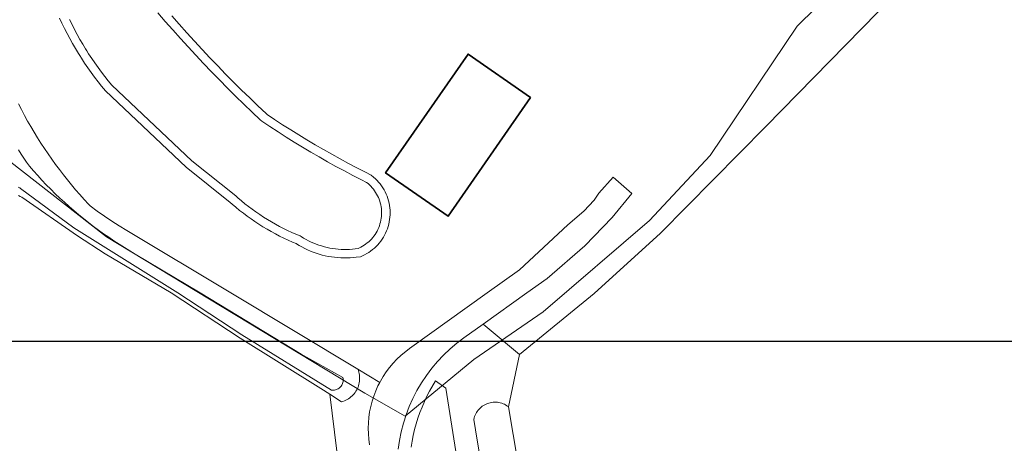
# Model space of a CAD drawing. Header units: metres. Extents: x 250001 to 257773, y 598992 to 609118.
# Tile 261 of 656: x 254509 to 254671, y 599975 to 600045. Entities that reach past the tile are written whole.
import ezdxf
from ezdxf.lldxf.tags import DXFTag

# ---------------------------------------------------------------- set-up
doc = ezdxf.new("R2010")
doc.units = ezdxf.units.M
for name, color, linetype, lineweight in [('B-WE-GR-BOUWLAND-GV', 252, 'Continuous', 13), ('B-WE-GR-GROENVOORZIENING-GV', 252, 'Continuous', 18), ('B-WE-KG-GRENS_PERCEEL-G', 150, 'KG-PERCEEL', 18), ('B-WE-OG-BEBOUWING-GV', 1, 'Continuous', 35), ('B-WE-OG-TERREIN_ERF-GV', 7, 'Continuous', 18), ('B-WE-OG-WATER-GV', 252, 'Continuous', 18), ('B-WE-OG-WATER_MEER-GV', 252, 'Continuous', 18), ('B-WE-OG-WATER_SLOOT-GV', 252, 'Continuous', 18), ('B-WE-VH-VERHARDING_GESLOTEN-GV', 252, 'Continuous', 18), ('N-WE-OG-GBKN-G', 7, 'Continuous', 25), ('X-XX-AL-REFERENTIE-G', 7, 'Continuous', 18)]:
    doc.layers.add(name, color=color, linetype=linetype, lineweight=lineweight)
doc.styles.get("Standard").update_dxf_attribs({"font": 'NLCS-ISO.ttf'})
tags = doc.linetypes.add('KG-PERCEEL', pattern='A,5.5,-2,["P",Standard,S=1.8,R=0,X=-0.5,Y=-0.9],-2,5.5,-2,[5,NLCS.SHX,S=0.75,R=0,X=0,Y=0],-2', length=19).pattern_tags.tags
tags[6] = DXFTag(74, 10)

# ---------------------------------------------------------------- blocks, each defined once
blk = doc.blocks.new('BS2021-132-Xref-KAD-20210617')
at = {"layer": 'B-WE-KG-GRENS_PERCEEL-G', "flags": 128}
for points in [[(254572.45, 599979.74), (254583.78, 599989.04), (254595.14, 599996.9), (254612.66, 600011.91), (254622.63, 600022.56), (254636.91, 600043.8), (254658.67, 600065.21), (254660.56, 600067.08), (254703.46, 600106.3)], [(254507.15, 600021.85), (254523.37, 600009.22), (254565.82, 599983.54), (254572.45, 599979.74)]]:
    blk.add_lwpolyline(points, dxfattribs=at)
at = {"layer": 'N-WE-OG-GBKN-G'}
blk.add_lwpolyline([(251305.421, 608118.318), (256711.718, 608118.318), (256711.718, 599991.994), (251305.421, 599991.994)], close=True, dxfattribs=at)
blk = doc.blocks.new('BS2021-132-Xref-BGT-GRIJS-20210617-aangepast')
at = {"layer": 'B-WE-GR-BOUWLAND-GV', "flags": 128}
for points in [[(254671.586, 600067.946), (254658.11, 600054.223), (254631.753, 600027.343), (254614.481, 600009.818), (254603.567, 599999.896), (254591.254, 599989.907), (254589.459, 599981.283), (254591.001, 599972.21), (254596.067, 599940.455), (254617.389, 599814.161), (254617.879, 599807.001), (254618.401, 599804.01), (254618.745, 599802.635), (254619.393, 599802.841), (254620.706, 599798.03), (254674.817, 599811.903)], [(254561.251, 599973.991), (254560.089, 599983.352), (254558.605, 599984.316), (254545.343, 599992.545), (254533.989, 600000), (254523.146, 600006.424), (254518.597, 600009.371), (254509.412, 600015.709), (254509.148, 600015.852), (254508.866, 600015.987)]]:
    blk.add_lwpolyline(points, dxfattribs=at)
at = {"layer": 'B-WE-GR-GROENVOORZIENING-GV', "flags": 128}
for points in [[(254592.704, 599924.696), (254584.017, 599977.487), (254583.759, 599979.227), (254583.816, 599979.458), (254583.888, 599979.686), (254583.975, 599979.908), (254584.077, 599980.124), (254584.194, 599980.332), (254584.324, 599980.532), (254584.467, 599980.723), (254584.622, 599980.904), (254584.79, 599981.074), (254584.968, 599981.233), (254585.157, 599981.379), (254585.355, 599981.513), (254585.561, 599981.632), (254585.775, 599981.738), (254585.996, 599981.829), (254586.222, 599981.905), (254586.453, 599981.966), (254586.688, 599982.011), (254586.924, 599982.041), (254587.163, 599982.054), (254587.401, 599982.052), (254587.639, 599982.033), (254587.876, 599981.999), (254588.109, 599981.948), (254588.338, 599981.883), (254588.563, 599981.802), (254588.782, 599981.706), (254588.993, 599981.596), (254589.197, 599981.472), (254589.392, 599981.334), (254589.459, 599981.283), (254591.254, 599989.907), (254585.287, 599994.873), (254582.123, 599992.616), (254580.959, 599991.736), (254579.845, 599990.792), (254578.786, 599989.788), (254577.785, 599988.727), (254576.844, 599987.611), (254575.967, 599986.445), (254575.156, 599985.231), (254574.414, 599983.975), (254573.743, 599982.678), (254573.145, 599981.347), (254572.622, 599979.985), (254572.176, 599978.595), (254571.808, 599977.183), (254571.519, 599975.752), (254571.31, 599974.308)], [(254573.45, 599974.679), (254573.611, 599975.64), (254573.804, 599976.594), (254574.03, 599977.541), (254574.287, 599978.48), (254574.575, 599979.41), (254574.895, 599980.33), (254575.245, 599981.238), (254575.626, 599982.134), (254576.036, 599983.017), (254576.477, 599983.886), (254577.443, 599985.576), (254579.139, 599984.375), (254586.601, 599937.154)]]:
    blk.add_lwpolyline(points, dxfattribs=at)
at = {"layer": 'B-WE-OG-BEBOUWING-GV', "flags": 128}
blk.add_lwpolyline([(254593.09, 600032.111), (254582.818, 600039.243), (254569.257, 600019.715), (254579.528, 600012.582)], close=True, dxfattribs=at)
at = {"layer": 'B-WE-OG-TERREIN_ERF-GV', "flags": 128}
for points in [[(254508.88, 600031.054), (254509.366, 600030.109), (254509.866, 600029.172), (254510.38, 600028.242), (254510.908, 600027.32), (254511.449, 600026.406), (254512.005, 600025.501), (254512.574, 600024.604), (254513.157, 600023.715), (254513.752, 600022.836), (254514.361, 600021.965), (254514.983, 600021.104), (254515.618, 600020.252), (254516.266, 600019.41), (254516.926, 600018.578), (254517.599, 600017.755), (254518.284, 600016.943), (254518.981, 600016.142), (254519.69, 600015.351), (254520.411, 600014.571), (254520.695, 600014.332), (254521.836, 600013.437), (254523.008, 600012.582), (254524.208, 600011.769), (254525.435, 600010.996), (254526.689, 600010.267), (254543.803, 600000), (254564.686, 599987.472), (254568.285, 599985.271), (254568.411, 599985.514), (254568.869, 599986.29), (254569.368, 599987.038), (254569.909, 599987.758), (254570.489, 599988.446), (254571.106, 599989.101), (254571.759, 599989.721), (254573.163, 599990.847), (254585.98, 600000), (254591.267, 600003.776), (254599.232, 600011.197), (254601.821, 600013.431), (254603.545, 600015.246), (254604.314, 600016.378), (254606.659, 600018.998), (254609.734, 600016.324), (254606.5, 600012.366), (254602.025, 600007.743), (254595.819, 600002.387), (254592.473, 600000), (254585.287, 599994.873), (254591.254, 599989.907), (254603.567, 599999.896), (254614.481, 600009.818), (254631.753, 600027.343), (254658.11, 600054.223)], [(254534.081, 600045.532), (254535.311, 600044.132), (254536.553, 600042.744), (254537.807, 600041.365), (254539.073, 600039.998), (254540.35, 600038.641), (254541.639, 600037.295), (254542.939, 600035.961), (254544.251, 600034.637), (254545.574, 600033.325), (254546.908, 600032.024), (254548.253, 600030.734), (254549.611, 600029.455), (254549.783, 600029.294), (254551.001, 600028.485), (254552.317, 600027.629), (254553.642, 600026.787), (254554.975, 600025.959), (254556.317, 600025.144), (254557.666, 600024.342), (254559.024, 600023.554), (254560.39, 600022.78), (254561.763, 600022.02), (254563.144, 600021.273), (254564.533, 600020.541), (254565.93, 600019.822), (254566.886, 600019.34), (254567.277, 600019.023), (254567.566, 600018.764), (254567.842, 600018.491), (254568.104, 600018.203), (254568.351, 600017.904), (254568.583, 600017.592), (254568.799, 600017.269), (254568.998, 600016.935), (254569.18, 600016.592), (254569.345, 600016.24), (254569.492, 600015.88), (254569.621, 600015.514), (254569.731, 600015.141), (254569.822, 600014.763), (254569.894, 600014.381), (254569.946, 600013.996), (254569.98, 600013.609), (254569.994, 600013.221), (254569.988, 600012.832), (254569.963, 600012.444), (254569.918, 600012.058), (254569.854, 600011.675), (254569.771, 600011.296), (254569.669, 600010.921), (254569.548, 600010.552), (254569.408, 600010.189), (254569.251, 600009.834), (254569.076, 600009.487), (254568.884, 600009.149), (254568.675, 600008.821), (254568.449, 600008.505), (254568.209, 600008.2), (254567.953, 600007.907), (254567.683, 600007.628), (254567.399, 600007.363), (254567.102, 600007.112), (254566.793, 600006.876), (254566.472, 600006.657), (254566.141, 600006.454), (254565.8, 600006.267), (254565.457, 600006.102), (254565.099, 600005.946), (254564.426, 600005.852), (254563.916, 600005.798), (254563.404, 600005.762), (254562.891, 600005.744), (254562.378, 600005.743), (254561.866, 600005.76), (254561.354, 600005.794), (254560.844, 600005.846), (254560.335, 600005.916), (254559.83, 600006.003), (254559.328, 600006.108), (254558.83, 600006.229), (254558.336, 600006.368), (254557.847, 600006.524), (254557.364, 600006.696), (254556.887, 600006.885), (254556.417, 600007.09), (254555.954, 600007.312), (254555.5, 600007.549), (254555.053, 600007.802), (254554.622, 600008.066), (254554.551, 600008.111), (254553.959, 600008.355), (254553.241, 600008.668), (254552.53, 600008.997), (254551.826, 600009.341), (254551.13, 600009.699), (254550.441, 600010.072), (254549.76, 600010.46), (254549.088, 600010.862), (254548.424, 600011.279), (254547.769, 600011.709), (254547.124, 600012.153), (254546.488, 600012.611), (254545.862, 600013.082), (254545.246, 600013.566), (254544.641, 600014.063), (254544.048, 600014.571), (254543.72, 600014.863), (254536.451, 600020.659), (254523.198, 600033.175), (254522.552, 600033.964), (254521.968, 600034.703), (254521.397, 600035.452), (254520.839, 600036.211), (254520.294, 600036.98), (254519.763, 600037.758), (254519.246, 600038.545), (254518.951, 600039.011), (254518.742, 600039.342), (254518.252, 600040.146), (254517.776, 600040.96), (254517.315, 600041.781), (254516.868, 600042.611), (254516.435, 600043.448), (254516.017, 600044.292), (254515.615, 600045.144)]]:
    blk.add_lwpolyline(points, dxfattribs=at)
blk.add_lwpolyline([(254569.257, 600019.715), (254582.818, 600039.243), (254593.09, 600032.111), (254579.528, 600012.582)], close=True, dxfattribs=at)
at = {"layer": 'B-WE-OG-WATER-GV', "flags": 128}
blk.add_lwpolyline([(254508.816, 600017.394), (254509.106, 600017.242), (254509.238, 600017.166), (254517.969, 600010.712), (254535.073, 600000), (254545.638, 599993.11), (254560.332, 599984.031), (254560.336, 599984.03), (254560.501, 599984.015), (254560.666, 599984.016), (254560.831, 599984.033), (254560.993, 599984.065), (254561.152, 599984.113), (254561.305, 599984.177), (254561.451, 599984.254), (254561.589, 599984.346), (254561.717, 599984.45), (254561.835, 599984.566), (254561.941, 599984.694), (254562.035, 599984.83), (254562.115, 599984.975), (254562.18, 599985.127), (254562.23, 599985.285), (254562.265, 599985.447), (254562.284, 599985.611), (254562.287, 599985.777), (254562.275, 599985.942), (254562.246, 599986.105), (254555.344, 599989.917), (254538.748, 600000), (254528.087, 600006.388), (254527.196, 600006.91), (254526.313, 600007.445), (254525.438, 600007.994), (254524.571, 600008.556), (254523.714, 600009.132), (254522.865, 600009.721), (254522.026, 600010.323), (254521.196, 600010.938), (254520.376, 600011.566), (254519.566, 600012.206), (254518.766, 600012.859), (254517.975, 600013.524), (254517.196, 600014.201), (254516.427, 600014.891), (254515.668, 600015.592), (254514.921, 600016.305), (254514.185, 600017.029), (254513.46, 600017.765), (254512.746, 600018.512), (254512.044, 600019.269), (254511.354, 600020.038), (254510.676, 600020.817), (254510.673, 600020.82), (254510.206, 600021.476), (254509.752, 600022.141), (254509.311, 600022.815), (254508.884, 600023.498)], dxfattribs=at)
at = {"layer": 'B-WE-OG-WATER_MEER-GV', "flags": 128}
blk.add_lwpolyline([(254517.278, 600044.902), (254517.685, 600044.079), (254518.106, 600043.264), (254518.541, 600042.456), (254518.991, 600041.656), (254519.454, 600040.864), (254519.931, 600040.08), (254520.134, 600039.759), (254520.422, 600039.304), (254520.926, 600038.537), (254521.444, 600037.779), (254521.974, 600037.03), (254522.518, 600036.291), (254523.074, 600035.561), (254523.643, 600034.841), (254524.225, 600034.131), (254537.37, 600021.717), (254544.622, 600015.935), (254544.969, 600015.626), (254545.541, 600015.136), (254546.123, 600014.657), (254546.716, 600014.192), (254547.318, 600013.738), (254547.93, 600013.298), (254548.551, 600012.871), (254549.181, 600012.457), (254549.819, 600012.056), (254550.466, 600011.669), (254551.121, 600011.296), (254551.783, 600010.937), (254552.454, 600010.592), (254553.131, 600010.262), (254553.815, 600009.945), (254554.506, 600009.644), (254555.203, 600009.357), (254555.367, 600009.251), (254555.764, 600009.008), (254556.168, 600008.779), (254556.58, 600008.564), (254556.999, 600008.364), (254557.425, 600008.178), (254557.857, 600008.007), (254558.295, 600007.85), (254558.738, 600007.709), (254559.185, 600007.584), (254559.637, 600007.473), (254560.092, 600007.379), (254560.55, 600007.3), (254561.01, 600007.237), (254561.472, 600007.189), (254561.936, 600007.158), (254562.4, 600007.143), (254562.865, 600007.143), (254563.33, 600007.16), (254563.793, 600007.193), (254564.255, 600007.241), (254564.716, 600007.306), (254564.873, 600007.374), (254565.16, 600007.513), (254565.439, 600007.665), (254565.71, 600007.832), (254565.972, 600008.012), (254566.225, 600008.204), (254566.469, 600008.41), (254566.701, 600008.627), (254566.922, 600008.856), (254567.132, 600009.095), (254567.329, 600009.345), (254567.513, 600009.604), (254567.685, 600009.872), (254567.842, 600010.149), (254567.985, 600010.433), (254568.114, 600010.724), (254568.228, 600011.021), (254568.327, 600011.323), (254568.411, 600011.63), (254568.479, 600011.941), (254568.531, 600012.255), (254568.568, 600012.571), (254568.589, 600012.888), (254568.593, 600013.206), (254568.582, 600013.524), (254568.555, 600013.841), (254568.512, 600014.156), (254568.453, 600014.469), (254568.378, 600014.778), (254568.288, 600015.083), (254568.183, 600015.384), (254568.062, 600015.678), (254567.927, 600015.966), (254567.778, 600016.247), (254567.615, 600016.52), (254567.438, 600016.785), (254567.249, 600017.04), (254567.046, 600017.286), (254566.832, 600017.521), (254566.606, 600017.745), (254566.369, 600017.957), (254566.122, 600018.157), (254565.294, 600018.575), (254563.886, 600019.299), (254562.485, 600020.038), (254561.091, 600020.792), (254559.706, 600021.559), (254558.328, 600022.34), (254556.958, 600023.135), (254555.596, 600023.944), (254554.242, 600024.766), (254552.897, 600025.602), (254551.56, 600026.452), (254550.232, 600027.315), (254548.913, 600028.191), (254548.653, 600028.433), (254547.288, 600029.72), (254545.935, 600031.017), (254544.592, 600032.327), (254543.261, 600033.648), (254541.941, 600034.979), (254540.632, 600036.323), (254539.335, 600037.677), (254538.05, 600039.042), (254536.776, 600040.419), (254535.514, 600041.806), (254534.264, 600043.203), (254533.025, 600044.612), (254531.799, 600046.031)], dxfattribs=at)
at = {"layer": 'B-WE-OG-WATER_SLOOT-GV', "flags": 128}
for points in [[(254508.884, 600023.498), (254509.311, 600022.815), (254509.752, 600022.141), (254510.206, 600021.476), (254510.673, 600020.82), (254510.676, 600020.817), (254511.354, 600020.038), (254512.044, 600019.269), (254512.746, 600018.512), (254513.46, 600017.765), (254514.185, 600017.029), (254514.921, 600016.305), (254515.668, 600015.592), (254516.427, 600014.891), (254517.196, 600014.201), (254517.975, 600013.524), (254518.766, 600012.859), (254519.566, 600012.206), (254520.376, 600011.566), (254521.196, 600010.938), (254522.026, 600010.323), (254522.865, 600009.721), (254523.714, 600009.132), (254524.571, 600008.556), (254525.438, 600007.994), (254526.313, 600007.445), (254527.196, 600006.91), (254528.087, 600006.388), (254538.748, 600000), (254555.344, 599989.917), (254562.246, 599986.105), (254562.275, 599985.942), (254562.287, 599985.777), (254562.284, 599985.611), (254562.265, 599985.447), (254562.23, 599985.285), (254562.18, 599985.127), (254562.115, 599984.975), (254562.035, 599984.83), (254561.941, 599984.694), (254561.835, 599984.566), (254561.717, 599984.45), (254561.589, 599984.346), (254561.451, 599984.254), (254561.305, 599984.177), (254561.152, 599984.113), (254560.993, 599984.065), (254560.831, 599984.033), (254560.666, 599984.016), (254560.501, 599984.015), (254560.336, 599984.03), (254560.332, 599984.031), (254545.638, 599993.11), (254535.073, 600000), (254517.969, 600010.712), (254509.238, 600017.166), (254509.106, 600017.242), (254508.816, 600017.394)], [(254508.866, 600015.987), (254509.148, 600015.852), (254509.412, 600015.709), (254518.597, 600009.371), (254523.146, 600006.424), (254533.989, 600000), (254545.343, 599992.545), (254558.605, 599984.316), (254560.089, 599983.352), (254561.999, 599982.112), (254562.239, 599982.181), (254562.476, 599982.266), (254562.707, 599982.365), (254562.931, 599982.48), (254563.148, 599982.608), (254563.356, 599982.749), (254563.555, 599982.904), (254563.744, 599983.071), (254563.921, 599983.25), (254564.087, 599983.439), (254564.241, 599983.639), (254564.381, 599983.848), (254564.508, 599984.065), (254564.621, 599984.29), (254564.72, 599984.522), (254564.803, 599984.76), (254564.872, 599985.002), (254564.924, 599985.249), (254564.961, 599985.498), (254564.982, 599985.749), (254564.987, 599986), (254564.977, 599986.252), (254564.95, 599986.502), (254564.907, 599986.751), (254564.849, 599986.996), (254564.775, 599987.236), (254564.686, 599987.472), (254543.803, 600000), (254526.689, 600010.267), (254525.435, 600010.996), (254524.208, 600011.769), (254523.008, 600012.582), (254521.836, 600013.437), (254520.695, 600014.332), (254520.411, 600014.571), (254519.69, 600015.351), (254518.981, 600016.142), (254518.284, 600016.943), (254517.599, 600017.755), (254516.926, 600018.578), (254516.266, 600019.41), (254515.618, 600020.252), (254514.983, 600021.104), (254514.361, 600021.965), (254513.752, 600022.836), (254513.157, 600023.715), (254512.574, 600024.604), (254512.005, 600025.501), (254511.449, 600026.406), (254510.908, 600027.32), (254510.38, 600028.242), (254509.866, 600029.172), (254509.366, 600030.109), (254508.88, 600031.054)], [(254515.615, 600045.144), (254516.017, 600044.292), (254516.435, 600043.448), (254516.868, 600042.611), (254517.315, 600041.781), (254517.776, 600040.96), (254518.252, 600040.146), (254518.742, 600039.342), (254518.951, 600039.011), (254519.246, 600038.545), (254519.763, 600037.758), (254520.294, 600036.98), (254520.839, 600036.211), (254521.397, 600035.452), (254521.968, 600034.703), (254522.552, 600033.964), (254523.198, 600033.175), (254536.451, 600020.659), (254543.72, 600014.863), (254544.048, 600014.571), (254544.641, 600014.063), (254545.246, 600013.566), (254545.862, 600013.082), (254546.488, 600012.611), (254547.124, 600012.153), (254547.769, 600011.709), (254548.424, 600011.279), (254549.088, 600010.862), (254549.76, 600010.46), (254550.441, 600010.072), (254551.13, 600009.699), (254551.826, 600009.341), (254552.53, 600008.997), (254553.241, 600008.668), (254553.959, 600008.355), (254554.551, 600008.111), (254554.622, 600008.066), (254555.053, 600007.802), (254555.5, 600007.549), (254555.954, 600007.312), (254556.417, 600007.09), (254556.887, 600006.885), (254557.364, 600006.696), (254557.847, 600006.524), (254558.336, 600006.368), (254558.83, 600006.229), (254559.328, 600006.108), (254559.83, 600006.003), (254560.335, 600005.916), (254560.844, 600005.846), (254561.354, 600005.794), (254561.866, 600005.76), (254562.378, 600005.743), (254562.891, 600005.744), (254563.404, 600005.762), (254563.916, 600005.798), (254564.426, 600005.852), (254565.099, 600005.946), (254565.457, 600006.102), (254565.8, 600006.267), (254566.141, 600006.454), (254566.472, 600006.657), (254566.793, 600006.876), (254567.102, 600007.112), (254567.399, 600007.363), (254567.683, 600007.628), (254567.953, 600007.907), (254568.209, 600008.2), (254568.449, 600008.505), (254568.675, 600008.821), (254568.884, 600009.149), (254569.076, 600009.487), (254569.251, 600009.834), (254569.408, 600010.189), (254569.548, 600010.552), (254569.669, 600010.921), (254569.771, 600011.296), (254569.854, 600011.675), (254569.918, 600012.058), (254569.963, 600012.444), (254569.988, 600012.832), (254569.994, 600013.221), (254569.98, 600013.609), (254569.946, 600013.996), (254569.894, 600014.381), (254569.822, 600014.763), (254569.731, 600015.141), (254569.621, 600015.514), (254569.492, 600015.88), (254569.345, 600016.24), (254569.18, 600016.592), (254568.998, 600016.935), (254568.799, 600017.269), (254568.583, 600017.592), (254568.351, 600017.904), (254568.104, 600018.203), (254567.842, 600018.491), (254567.566, 600018.764), (254567.277, 600019.023), (254566.886, 600019.34), (254565.93, 600019.822), (254564.533, 600020.541), (254563.144, 600021.273), (254561.763, 600022.02), (254560.39, 600022.78), (254559.024, 600023.554), (254557.666, 600024.342), (254556.317, 600025.144), (254554.975, 600025.959), (254553.642, 600026.787), (254552.317, 600027.629), (254551.001, 600028.485), (254549.783, 600029.294), (254549.611, 600029.455), (254548.253, 600030.734), (254546.908, 600032.024), (254545.574, 600033.325), (254544.251, 600034.637), (254542.939, 600035.961), (254541.639, 600037.295), (254540.35, 600038.641), (254539.073, 600039.998), (254537.807, 600041.365), (254536.553, 600042.744), (254535.311, 600044.132), (254534.081, 600045.532)], [(254531.799, 600046.031), (254533.025, 600044.612), (254534.264, 600043.203), (254535.514, 600041.806), (254536.776, 600040.419), (254538.05, 600039.042), (254539.335, 600037.677), (254540.632, 600036.323), (254541.941, 600034.979), (254543.261, 600033.648), (254544.592, 600032.327), (254545.935, 600031.017), (254547.288, 600029.72), (254548.653, 600028.433), (254548.913, 600028.191), (254550.232, 600027.315), (254551.56, 600026.452), (254552.897, 600025.602), (254554.242, 600024.766), (254555.596, 600023.944), (254556.958, 600023.135), (254558.328, 600022.34), (254559.706, 600021.559), (254561.091, 600020.792), (254562.485, 600020.038), (254563.886, 600019.299), (254565.294, 600018.575), (254566.122, 600018.157), (254566.369, 600017.957), (254566.606, 600017.745), (254566.832, 600017.521), (254567.046, 600017.286), (254567.249, 600017.04), (254567.438, 600016.785), (254567.615, 600016.52), (254567.778, 600016.247), (254567.927, 600015.966), (254568.062, 600015.678), (254568.183, 600015.384), (254568.288, 600015.083), (254568.378, 600014.778), (254568.453, 600014.469), (254568.512, 600014.156), (254568.555, 600013.841), (254568.582, 600013.524), (254568.593, 600013.206), (254568.589, 600012.888), (254568.568, 600012.571), (254568.531, 600012.255), (254568.479, 600011.941), (254568.411, 600011.63), (254568.327, 600011.323), (254568.228, 600011.021), (254568.114, 600010.724), (254567.985, 600010.433), (254567.842, 600010.149), (254567.685, 600009.872), (254567.513, 600009.604), (254567.329, 600009.345), (254567.132, 600009.095), (254566.922, 600008.856), (254566.701, 600008.627), (254566.469, 600008.41), (254566.225, 600008.204), (254565.972, 600008.012), (254565.71, 600007.832), (254565.439, 600007.665), (254565.16, 600007.513), (254564.873, 600007.374), (254564.716, 600007.306), (254564.255, 600007.241), (254563.793, 600007.193), (254563.33, 600007.16), (254562.865, 600007.143), (254562.4, 600007.143), (254561.936, 600007.158), (254561.472, 600007.189), (254561.01, 600007.237), (254560.55, 600007.3), (254560.092, 600007.379), (254559.637, 600007.473), (254559.185, 600007.584), (254558.738, 600007.709), (254558.295, 600007.85), (254557.857, 600008.007), (254557.425, 600008.178), (254556.999, 600008.364), (254556.58, 600008.564), (254556.168, 600008.779), (254555.764, 600009.008), (254555.367, 600009.251), (254555.203, 600009.357), (254554.506, 600009.644), (254553.815, 600009.945), (254553.131, 600010.262), (254552.454, 600010.592), (254551.783, 600010.937), (254551.121, 600011.296), (254550.466, 600011.669), (254549.819, 600012.056), (254549.181, 600012.457), (254548.551, 600012.871), (254547.93, 600013.298), (254547.318, 600013.738), (254546.716, 600014.192), (254546.123, 600014.657), (254545.541, 600015.136), (254544.969, 600015.626), (254544.622, 600015.935), (254537.37, 600021.717), (254524.225, 600034.131), (254523.643, 600034.841), (254523.074, 600035.561), (254522.518, 600036.291), (254521.974, 600037.03), (254521.444, 600037.779), (254520.926, 600038.537), (254520.422, 600039.304), (254520.134, 600039.759), (254519.931, 600040.08), (254519.454, 600040.864), (254518.991, 600041.656), (254518.541, 600042.456), (254518.106, 600043.264), (254517.685, 600044.079), (254517.278, 600044.902)]]:
    blk.add_lwpolyline(points, dxfattribs=at)
at = {"layer": 'B-WE-VH-VERHARDING_GESLOTEN-GV', "flags": 128}
blk.add_lwpolyline([(254571.31, 599974.308), (254571.519, 599975.752), (254571.808, 599977.183), (254572.176, 599978.595), (254572.622, 599979.985), (254573.145, 599981.347), (254573.743, 599982.678), (254574.414, 599983.975), (254575.156, 599985.231), (254575.967, 599986.445), (254576.844, 599987.611), (254577.785, 599988.727), (254578.786, 599989.788), (254579.845, 599990.792), (254580.959, 599991.736), (254582.123, 599992.616), (254585.287, 599994.873), (254592.473, 600000), (254595.819, 600002.387), (254602.025, 600007.743), (254606.5, 600012.366), (254609.734, 600016.324), (254606.659, 600018.998), (254604.314, 600016.378), (254603.545, 600015.246), (254601.821, 600013.431), (254599.232, 600011.197), (254591.267, 600003.776), (254585.98, 600000), (254573.163, 599990.847), (254571.759, 599989.721), (254571.106, 599989.101), (254570.489, 599988.446), (254569.909, 599987.758), (254569.368, 599987.038), (254568.869, 599986.29), (254568.411, 599985.514), (254568.285, 599985.271), (254567.998, 599984.715), (254567.629, 599983.894), (254567.307, 599983.053), (254567.032, 599982.196), (254566.806, 599981.325), (254566.628, 599980.442), (254566.499, 599979.552), (254566.421, 599978.655), (254566.392, 599977.755), (254566.413, 599976.855), (254566.485, 599975.958), (254566.606, 599975.066)], dxfattribs=at)
at = {"layer": 'N-WE-OG-GBKN-G'}
blk.add_lwpolyline([(251305.421, 608118.318), (256711.718, 608118.318), (256711.718, 599991.994), (251305.421, 599991.994)], close=True, dxfattribs=at)

msp = doc.modelspace()

# ---------------------------------------------------------------- block references
at = {"layer": 'X-XX-AL-REFERENTIE-G'}
for name in ['BS2021-132-Xref-BGT-GRIJS-20210617-aangepast', 'BS2021-132-Xref-KAD-20210617']:
    msp.add_blockref(name, (0, 0), dxfattribs=at)

doc.saveas('drawing.dxf')
